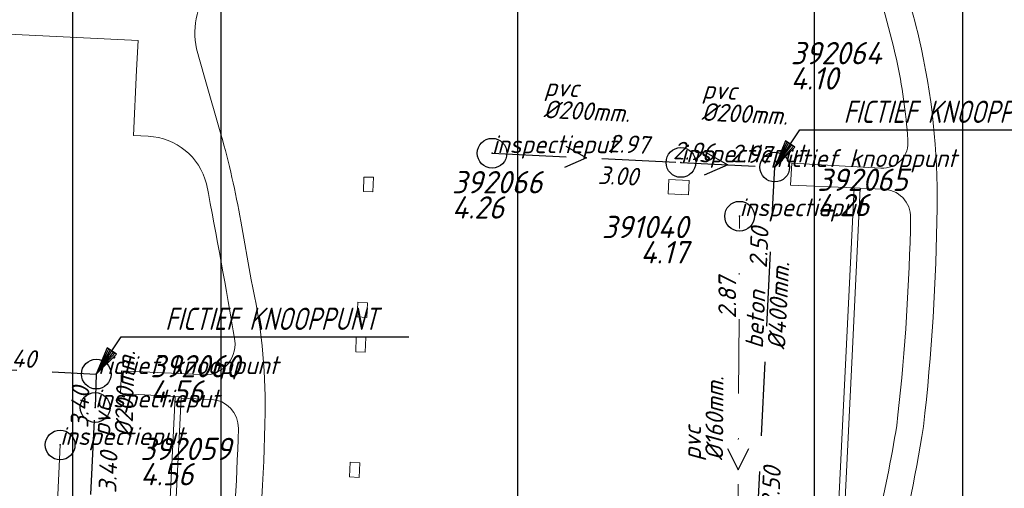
# Model space of a CAD drawing. Extents: x 148869 to 161638, y 453607 to 469810.
# Tile 343 of 656: x 155484 to 155551, y 461884 to 461916. Entities that reach past the tile are written whole.
import ezdxf
from ezdxf.enums import TextEntityAlignment as Align

# ---------------------------------------------------------------- set-up
doc = ezdxf.new("R2010")
doc.units = 0
doc.header["$PDMODE"] = 32
doc.header["$PDSIZE"] = 2
doc.linetypes.add('RI-HWA', pattern=[7.4, 5, -2.4])
doc.linetypes.add('RI-VWA', pattern=[11, 5, -3, 0, -3])
doc.layers.get('0').update_dxf_attribs({"linetype": 'CONTINUOUS'})
doc.layers.get('DEFPOINTS').update_dxf_attribs({"linetype": 'CONTINUOUS'})
for name, color, linetype in [('2022 hatch', 10, 'CONTINUOUS'), ('2024 hatch', 160, 'CONTINUOUS'), ('B-OI-AANPIJLING', 1, 'CONTINUOUS'), ('B-OI-AANPIJLING-niet meenemen', 252, 'CONTINUOUS'), ('B-OI-RI-BIJZONDERDERHEDEN-T18-niet meenemen', 252, 'CONTINUOUS'), ('B-OI-RI-BOB-T18-niet meenemen', 252, 'CONTINUOUS'), ('B-OI-RI-DIAMETER-T18-niet meenemen', 252, 'CONTINUOUS'), ('B-OI-RI-HWA-PUTDEKSELHOOGTE-T25-niet meenemen', 252, 'CONTINUOUS'), ('B-OI-RI-HWA-PUTNUMMER-T25-niet meenemen', 252, 'CONTINUOUS'), ('B-OI-RI-HWA_TRANSPORTLEIDING-G-niet meenemen', 252, 'RI-HWA'), ('B-OI-RI-MATERIAAL-T18-niet meenemen', 252, 'CONTINUOUS'), ('B-OI-RI-STROOMRICHTING-S-niet meenemen', 252, 'CONTINUOUS'), ('B-OI-RI-VWA_PUTDEKSELHOOGTE-T25-niet meenemen', 252, 'CONTINUOUS'), ('gs dwa', 252, 'CONTINUOUS'), ('gs rwa', 252, 'CONTINUOUS')]:
    doc.layers.add(name, color=color, linetype=linetype)
for name, color, linetype, lineweight in [('B-OI-RI-VWA_TRANSPORTLEIDING-G-niet meenemen', 252, 'RI-VWA', 18), ('B-RO-VH-VERHARDING_BEDRIJFSVLOERPLAAT-GV', 251, 'CONTINUOUS', 18), ('B-RO-VH-VERHARDING_STRAATBAKSTEEN-GV', 251, 'CONTINUOUS', 18)]:
    doc.layers.add(name, color=color, linetype=linetype, lineweight=lineweight)
doc.styles.add('iso15', font='ISO.shx', dxfattribs={"oblique": 15})
doc.styles.add('NLCS-ISO-M500-T18_CURSIEF', font='NLCS-ISO.ttf', dxfattribs={"oblique": 15, "height": 0.9})
doc.styles.add('NLCS-ISO-M750_CURSIEF', font='NLCS-ISO.ttf', dxfattribs={"oblique": 15})

# ---------------------------------------------------------------- blocks, each defined once
blk = doc.blocks.new('ACMAP_ANN_TEMPLATE_type knoop')
at = {"layer": 'DEFPOINTS', "style": 'NLCS-ISO-M500-T18_CURSIEF', "oblique": 15}
blk.add_attdef('type_knoop', (0, 0), '', height=1.2, dxfattribs=at)
blk = doc.blocks.new('ACMAP_ANN_TEMPLATE_diam')
at = {"color": 0, "linetype": 'ByBlock', "style": 'iso15', "oblique": 15}
blk.add_attdef('diam', (0.5, -1.3), '', height=1.2, dxfattribs=at)
blk = doc.blocks.new('ACMAP_ANN_TEMPLATE_mat')
at = {"color": 0, "linetype": 'ByBlock', "style": 'iso15', "oblique": 15}
blk.add_attdef('mat', (0.5, 0.2), '', height=1.2, dxfattribs=at)
blk = doc.blocks.new('ACMAP_ANN_TEMPLATE_nap-l')
at = {"color": 0, "linetype": 'ByBlock', "style": 'iso15', "oblique": 15}
blk.add_attdef('nap-l', (3.3, 0.2), '', height=1.2, dxfattribs=at)
blk = doc.blocks.new('ACMAP_ANN_TEMPLATE_nap-r')
at = {"color": 0, "linetype": 'ByBlock', "style": 'iso15', "oblique": 15}
blk.add_attdef('nap-r', text='', height=1.2, dxfattribs=at).set_placement((-4.1, 0.2), align=Align.RIGHT)
blk = doc.blocks.new('ACMAP_ANN_TEMPLATE_puth-dwa')
at = {"color": 0, "linetype": 'ByBlock', "style": 'iso15', "oblique": 15}
blk.add_attdef('puth-dwa', text='', height=1.5, dxfattribs=at).set_placement((2.7, 1), align=Align.RIGHT)
blk = doc.blocks.new('ACMAP_ANN_TEMPLATE_putnr-dwa')
at = {"color": 0, "linetype": 'ByBlock', "style": 'iso15', "oblique": 15}
blk.add_attdef('putnr-dwa', text='', height=1.5, dxfattribs=at).set_placement((2.7, 2.7), align=Align.RIGHT)
blk = doc.blocks.new('ACMAP_ANN_TEMPLATE_puth-rwa')
at = {"color": 0, "linetype": 'ByBlock', "style": 'iso15', "oblique": 15}
blk.add_attdef('puth-rwa', (-2.7, -4.4), '', height=1.5, dxfattribs=at)
blk = doc.blocks.new('ACMAP_ANN_TEMPLATE_putnr-rwa')
at = {"color": 0, "linetype": 'ByBlock', "style": 'iso15', "oblique": 15}
blk.add_attdef('putnr-rwa', (-2.7, -2.7), '', height=1.5, dxfattribs=at)

msp = doc.modelspace()

# ---------------------------------------------------------------- hatches: boundary and pattern name
at = {"layer": '2022 hatch'}
h = msp.add_hatch(dxfattribs=at)
h.set_pattern_fill('ANSI31', color=256, scale=19.992, angle=45)
h.set_pattern_definition([(90, (0, 0), (-19.992, 0), [])])
h.paths.add_polyline_path([(155957.388, 462199.724), (155824.598, 462339.47), (155809.402, 462364.77), (155712.061, 462492.349), (155741.324, 462534.936), (155724.447, 462653.497), (155647.562, 462844.836), (155571.032, 462835.784), (155539.498, 462940.928), (155214.406, 462860.043), (154975.035, 462800.215), (154771.747, 462639.509), (154795.059, 462617.836), (154687.68, 462525.32), (154739.275, 462359.608), (154777.217, 462294.152), (154815.258, 462238.263), (154900.318, 462169.47), (154928.549, 462144.027), (154992.389, 461993.67), (155064.085, 461959.845), (155069.754, 461944.783), (155080.623, 461929.02), (155099.543, 461841.435), (155124.54, 461788.653), (155176.213, 461747.526), (155253.101, 461670.144), (155301.179, 461625.416), (155386.96, 461536.3), (155426.743, 461562.755), (155670.404, 461472.539), (155778.97, 461514.91), (155823.821, 461578.908), (155914.942, 461739.532), (155884.36, 461781.396), (155900.671, 461812.327), (155940.194, 461941.246), (155946.895, 461971.718), (155993.497, 462030.178), (155993.118, 462149.221)])
at = {"layer": '2024 hatch'}
h = msp.add_hatch(dxfattribs=at)
h.set_pattern_fill('ANSI31', color=256, scale=29.988, angle=45)
h.set_pattern_definition([(90, (0, 0), (-29.988, 0), [])])
h.paths.add_polyline_path([(154831.694, 462220.786), (155444.64, 461906.596), (155731.699, 461985.627), (155857.303, 461818.438), (156014.781, 461601.834), (156060.402, 461536.419), (156081.902, 461465.462), (156157.242, 461082.374), (155797.145, 460855.732), (155567.09, 461168.914), (155534.07, 461230.342), (155509.317, 461273.713), (155475.227, 461315.96), (155413.292, 461389.046)])

# ---------------------------------------------------------------- linework, layer by layer
at = {"layer": 'B-OI-AANPIJLING', "color": 251, "flags": 128}
for points in [[(155535.095, 461905.788), (155536.458, 461907.131), (155535.823, 461907.558), (155535.095, 461905.788), (155535.928, 461907.487), (155536.034, 461907.416), (155535.095, 461905.788), (155536.246, 461907.274), (155536.352, 461907.203), (155535.095, 461905.788), (155536.779, 461908.296), (155549.961, 461908.296)], [(155489.388, 461891.856), (155490.751, 461893.199), (155490.116, 461893.626), (155489.388, 461891.856), (155490.221, 461893.555), (155490.327, 461893.484), (155489.388, 461891.856), (155490.539, 461893.342), (155490.645, 461893.271), (155489.388, 461891.856), (155491.072, 461894.364), (155504.256, 461894.364)]]:
    msp.add_lwpolyline(points, dxfattribs=at)
at = {"layer": 'B-OI-AANPIJLING-niet meenemen', "flags": 128}
for points in [[(155535.095, 461905.788), (155536.458, 461907.131), (155535.823, 461907.558), (155535.095, 461905.788), (155535.928, 461907.487), (155536.034, 461907.416), (155535.095, 461905.788), (155536.246, 461907.274), (155536.352, 461907.203), (155535.095, 461905.788), (155536.779, 461908.296), (155556.066, 461908.296)], [(155489.388, 461891.856), (155490.751, 461893.199), (155490.116, 461893.626), (155489.388, 461891.856), (155490.221, 461893.555), (155490.327, 461893.484), (155489.388, 461891.856), (155490.539, 461893.342), (155490.645, 461893.271), (155489.388, 461891.856), (155491.072, 461894.364), (155510.45, 461894.364)]]:
    msp.add_lwpolyline(points, dxfattribs=at)
at = {"layer": 'B-OI-RI-HWA_TRANSPORTLEIDING-G-niet meenemen'}
for p, q in [((155516.049, 461906.721), (155528.777, 461906.098)), ((155528.777, 461906.098), (155535.095, 461905.788)), ((155533.85, 461880.305), (155535.095, 461905.788)), ((155464.25, 461893.098), (155489.388, 461891.856)), ((155489.388, 461891.856), (155489.31, 461889.61)), ((155488.268, 461868.979), (155489.31, 461889.61))]:
    msp.add_line(p, q, dxfattribs=at)
at = {"layer": 'B-OI-RI-STROOMRICHTING-S-niet meenemen'}
for points in [[(155521.01, 461907.2), (155522.41, 461906.41), (155520.94, 461905.76)], [(155530.42, 461906.8), (155531.94, 461905.94), (155530.34, 461905.24)], [(155531.92, 461886.86), (155532.63, 461885.42), (155533.36, 461886.85)]]:
    msp.add_lwpolyline(points, dxfattribs=at)
at = {"layer": 'B-OI-RI-VWA_TRANSPORTLEIDING-G-niet meenemen'}
for p, q in [((155532.532, 461868.354), (155532.73, 461902.481)), ((155485.699, 461860.585), (155486.951, 461887.086))]:
    msp.add_line(p, q, dxfattribs=at)
at = {"layer": 'B-RO-VH-VERHARDING_BEDRIJFSVLOERPLAAT-GV', "flags": 128}
for points in [[(155508.02, 461904.118), (155508.067, 461905.101), (155507.405, 461905.118), (155507.38, 461904.134)], [(155527.953, 461904.953), (155527.907, 461903.994), (155529.281, 461903.928), (155529.327, 461904.887)], [(155507.659, 461896.658), (155507.017, 461896.699), (155506.953, 461895.705), (155507.611, 461895.662)], [(155507.546, 461894.324), (155506.899, 461894.34), (155506.875, 461893.347), (155507.498, 461893.332)], [(155507.091, 461884.901), (155507.139, 461885.887), (155506.492, 461885.924), (155506.437, 461884.938)]]:
    msp.add_lwpolyline(points, close=True, dxfattribs=at)
for points in [[(155539.563, 461877.937), (155540.302, 461893.076), (155540.853, 461904.37), (155540.443, 461904.388), (155539.153, 461877.857), (155534.064, 461878.092), (155534.043, 461877.693), (155534.174, 461877.686)], [(155493.936, 461867.067), (155495.099, 461890.236), (155495.104, 461890.336), (155494.703, 461890.357), (155493.545, 461866.983), (155488.547, 461867.197), (155488.531, 461866.797), (155488.631, 461866.793), (155493.427, 461866.596)]]:
    msp.add_lwpolyline(points, dxfattribs=at)
at = {"layer": 'B-RO-VH-VERHARDING_STRAATBAKSTEEN-GV'}
for points in [[(155544.825, 461914.427, 0.020176), (155543.033, 461920.684)], [(155541.415, 461919.81, -0.01893), (155543.295, 461913.057)], [(155496.137, 461913.756, -0.228393), (155497.215, 461918.109)], [(155546.033, 461903.024, 0.061048), (155544.825, 461914.427)], [(155543.295, 461913.057, -0.037558), (155544.061, 461907.632)], [(155492.884, 461907.857, -0.333704), (155496.807, 461904.66)], [(155499.119, 461902.141, 0.026138), (155497.786, 461907.996)], [(155544.061, 461907.632, -0.471902), (155542.249, 461905.725)], [(155496.807, 461904.66, -0.007206), (155498.717, 461894.108)], [(155542.367, 461904.3, -0.420638), (155544.252, 461902.367)], [(155545.113, 461888.321, 0.026392), (155546.033, 461903.024)], [(155544.252, 461902.367, -0.022501), (155543.398, 461889.124)], [(155500.758, 461889.271, 0.058621), (155499.822, 461898.21)], [(155498.717, 461894.108, -0.49741), (155496.373, 461891.82)], [(155497.096, 461890.158, -0.413708), (155498.956, 461888.187)], [(155499.934, 461876.231, 0.022696), (155500.758, 461889.271)], [(155498.956, 461888.187, -0.020075), (155498.22, 461877.028)], [(155543.318, 461888.406, -0.042179), (155539.95, 461874.851)], [(155542.852, 461877.948, 0.030966), (155545.113, 461888.321)]]:
    msp.add_lwpolyline(points, format="xyb", dxfattribs=at)
at = {"layer": 'B-RO-VH-VERHARDING_STRAATBAKSTEEN-GV', "flags": 128}
for points in [[(155464.171, 461915.67), (155492.198, 461914.298), (155492.1, 461912.301), (155491.885, 461907.906), (155492.884, 461907.857)], [(155497.786, 461907.996), (155496.676, 461911.84), (155496.137, 461913.756)], [(155542.249, 461905.725), (155536.237, 461906.04), (155536.162, 461904.58), (155540.443, 461904.388), (155540.853, 461904.37), (155542.367, 461904.3)], [(155499.822, 461898.21), (155499.119, 461902.141)], [(155496.373, 461891.82), (155491.086, 461892.084), (155491.009, 461890.553), (155494.703, 461890.357), (155495.104, 461890.336), (155495.099, 461890.236), (155497.096, 461890.158)], [(155543.398, 461889.124), (155543.318, 461888.406)]]:
    msp.add_lwpolyline(points, dxfattribs=at)
at = {"layer": 'gs dwa'}
for p in [(155532.73, 461902.481), (155486.951, 461887.086)]:
    msp.add_point(p, dxfattribs=at)
at = {"layer": 'gs rwa'}
for p in [(155516.049, 461906.721), (155528.777, 461906.098), (155535.095, 461905.788), (155489.388, 461891.856), (155489.31, 461889.61)]:
    msp.add_point(p, dxfattribs=at)

# ---------------------------------------------------------------- block references
at = {"layer": 'B-OI-RI-BOB-T18-niet meenemen'}
ref = msp.add_blockref('ACMAP_ANN_TEMPLATE_nap-r', (155530.681, 461906.263), dxfattribs=dict(at, rotation=357.1977683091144))
ref.add_attrib('nap-r', '2.97', dxfattribs={"layer": '0', "color": 0, "linetype": 'ByBlock', "height": 1.2, "rotation": 357.19777, "style": 'NLCS-ISO-M750_CURSIEF', "oblique": 15}).set_placement((155526.595, 461906.664), align=Align.RIGHT)
ref = msp.add_blockref('ACMAP_ANN_TEMPLATE_nap-r', (155535.095, 461905.788), dxfattribs=dict(at, rotation=357.1909688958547))
ref.add_attrib('nap-r', '2.96', dxfattribs={"layer": '0', "color": 0, "linetype": 'ByBlock', "height": 1.2, "rotation": 357.19097, "style": 'NLCS-ISO-M750_CURSIEF', "oblique": 15}).set_placement((155531.01, 461906.189), align=Align.RIGHT)
ref = msp.add_blockref('ACMAP_ANN_TEMPLATE_nap-l', (155528.777, 461906.098), dxfattribs=dict(at, rotation=357.1909688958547))
ref.add_attrib('nap-l', '2.97', (155532.083, 461906.136), dxfattribs={"layer": '0', "color": 0, "linetype": 'ByBlock', "height": 1.2, "rotation": 357.19097, "style": 'NLCS-ISO-M750_CURSIEF', "oblique": 15})
ref = msp.add_blockref('ACMAP_ANN_TEMPLATE_nap-l', (155519.855, 461904.623), dxfattribs=dict(at, rotation=357.1977683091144))
ref.add_attrib('nap-l', '3.00', (155523.16, 461904.662), dxfattribs={"layer": '0', "color": 0, "linetype": 'ByBlock', "height": 1.2, "rotation": 357.19777, "style": 'NLCS-ISO-M750_CURSIEF', "oblique": 15})
ref = msp.add_blockref('ACMAP_ANN_TEMPLATE_nap-r', (155535.095, 461905.788), dxfattribs=dict(at, rotation=87.20297566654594))
ref.add_attrib('nap-r', '2.50', dxfattribs={"layer": '0', "color": 0, "linetype": 'ByBlock', "height": 1.2, "rotation": 87.20298, "style": 'NLCS-ISO-M750_CURSIEF', "oblique": 15}).set_placement((155534.695, 461901.703), align=Align.RIGHT)
ref = msp.add_blockref('ACMAP_ANN_TEMPLATE_nap-r', (155532.73, 461902.481), dxfattribs=dict(at, rotation=89.66758176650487))
ref.add_attrib('nap-r', '2.87', dxfattribs={"layer": '0', "color": 0, "linetype": 'ByBlock', "height": 1.2, "rotation": 89.66758, "style": 'NLCS-ISO-M750_CURSIEF', "oblique": 15}).set_placement((155532.506, 461898.382), align=Align.RIGHT)
ref = msp.add_blockref('ACMAP_ANN_TEMPLATE_nap-r', (155489.388, 461891.856), dxfattribs=dict(at, rotation=357.1714719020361))
ref.add_attrib('nap-r', '3.40', dxfattribs={"layer": '0', "color": 0, "linetype": 'ByBlock', "height": 1.2, "rotation": 357.17147, "style": 'NLCS-ISO-M750_CURSIEF', "oblique": 15}).set_placement((155485.303, 461892.258), align=Align.RIGHT)
ref = msp.add_blockref('ACMAP_ANN_TEMPLATE_nap-l', (155488.927, 461884.902), dxfattribs=dict(at, rotation=88.01100826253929))
ref.add_attrib('nap-l', '3.40', (155488.841, 461888.207), dxfattribs={"layer": '0', "color": 0, "linetype": 'ByBlock', "height": 1.2, "rotation": 88.01101, "style": 'NLCS-ISO-M750_CURSIEF', "oblique": 15})
ref = msp.add_blockref('ACMAP_ANN_TEMPLATE_nap-r', (155491.168, 461890.706), dxfattribs=dict(at, rotation=88.01100826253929))
ref.add_attrib('nap-r', '3.40', dxfattribs={"layer": '0', "color": 0, "linetype": 'ByBlock', "height": 1.2, "rotation": 88.01101, "style": 'NLCS-ISO-M750_CURSIEF', "oblique": 15}).set_placement((155490.826, 461886.616), align=Align.RIGHT)
ref = msp.add_blockref('ACMAP_ANN_TEMPLATE_nap-l', (155535.424, 461879.553), dxfattribs=dict(at, rotation=87.20297566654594))
ref.add_attrib('nap-l', '2.50', (155535.385, 461882.859), dxfattribs={"layer": '0', "color": 0, "linetype": 'ByBlock', "height": 1.2, "rotation": 87.20298, "style": 'NLCS-ISO-M750_CURSIEF', "oblique": 15})
at = {"layer": 'B-OI-RI-DIAMETER-T18-niet meenemen'}
ref = msp.add_blockref('ACMAP_ANN_TEMPLATE_diam', (155519.061, 461910.42), dxfattribs=dict(at, rotation=357.1977683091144))
ref.add_attrib('diam', '%%c200mm.', (155519.497, 461909.097), dxfattribs={"layer": '0', "color": 0, "linetype": 'ByBlock', "height": 1.2, "rotation": 357.19777, "style": 'NLCS-ISO-M750_CURSIEF', "oblique": 15})
ref = msp.add_blockref('ACMAP_ANN_TEMPLATE_diam', (155529.701, 461910.243), dxfattribs=dict(at, rotation=357.1909688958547))
ref.add_attrib('diam', '%%c200mm.', (155530.137, 461908.92), dxfattribs={"layer": '0', "color": 0, "linetype": 'ByBlock', "height": 1.2, "rotation": 357.19097, "style": 'NLCS-ISO-M750_CURSIEF', "oblique": 15})
ref = msp.add_blockref('ACMAP_ANN_TEMPLATE_diam', (155534.473, 461893.046), dxfattribs=dict(at, rotation=87.20297566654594))
ref.add_attrib('diam', '%%c400mm.', (155535.795, 461893.482), dxfattribs={"layer": '0', "color": 0, "linetype": 'ByBlock', "height": 1.2, "rotation": 87.20298, "style": 'NLCS-ISO-M750_CURSIEF', "oblique": 15})
ref = msp.add_blockref('ACMAP_ANN_TEMPLATE_diam', (155490.491, 461887.133), dxfattribs=dict(at, rotation=88.01100826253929))
ref.add_attrib('diam', '%%c200mm.', (155491.808, 461887.587), dxfattribs={"layer": '0', "color": 0, "linetype": 'ByBlock', "height": 1.2, "rotation": 88.01101, "style": 'NLCS-ISO-M750_CURSIEF', "oblique": 15})
ref = msp.add_blockref('ACMAP_ANN_TEMPLATE_diam', (155530.313, 461885.55), dxfattribs=dict(at, rotation=89.66758176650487))
ref.add_attrib('diam', '%%c160mm.', (155531.616, 461886.042), dxfattribs={"layer": '0', "color": 0, "linetype": 'ByBlock', "height": 1.2, "rotation": 89.66758, "style": 'NLCS-ISO-M750_CURSIEF', "oblique": 15})
at = {"layer": 'B-OI-RI-HWA-PUTDEKSELHOOGTE-T25-niet meenemen'}
ref = msp.add_blockref('ACMAP_ANN_TEMPLATE_puth-rwa', (155538.867, 461915.405), dxfattribs=at)
ref.add_attrib('puth-rwa', '4.10', (155536.167, 461911.005), dxfattribs={"layer": '0', "color": 0, "linetype": 'ByBlock', "height": 1.5, "style": 'NLCS-ISO-M750_CURSIEF', "oblique": 15})
ref = msp.add_blockref('ACMAP_ANN_TEMPLATE_puth-rwa', (155516.049, 461906.721), dxfattribs=at)
ref.add_attrib('puth-rwa', '4.26', (155513.349, 461902.321), dxfattribs={"layer": '0', "color": 0, "linetype": 'ByBlock', "height": 1.5, "style": 'NLCS-ISO-M750_CURSIEF', "oblique": 15})
ref = msp.add_blockref('ACMAP_ANN_TEMPLATE_puth-rwa', (155540.655, 461906.884), dxfattribs=at)
ref.add_attrib('puth-rwa', '4.26', (155537.955, 461902.484), dxfattribs={"layer": '0', "color": 0, "linetype": 'ByBlock', "height": 1.5, "style": 'NLCS-ISO-M750_CURSIEF', "oblique": 15})
ref = msp.add_blockref('ACMAP_ANN_TEMPLATE_puth-rwa', (155495.725, 461894.34), dxfattribs=at)
ref.add_attrib('puth-rwa', '4.56', (155493.025, 461889.94), dxfattribs={"layer": '0', "color": 0, "linetype": 'ByBlock', "height": 1.5, "style": 'NLCS-ISO-M750_CURSIEF', "oblique": 15})
ref = msp.add_blockref('ACMAP_ANN_TEMPLATE_puth-rwa', (155495.054, 461888.772), dxfattribs=at)
ref.add_attrib('puth-rwa', '4.56', (155492.354, 461884.372), dxfattribs={"layer": '0', "color": 0, "linetype": 'ByBlock', "height": 1.5, "style": 'NLCS-ISO-M750_CURSIEF', "oblique": 15})
at = {"layer": 'B-OI-RI-HWA-PUTNUMMER-T25-niet meenemen'}
ref = msp.add_blockref('ACMAP_ANN_TEMPLATE_putnr-rwa', (155538.867, 461915.405), dxfattribs=at)
ref.add_attrib('putnr-rwa', '392064', (155536.167, 461912.705), dxfattribs={"layer": '0', "color": 0, "linetype": 'ByBlock', "height": 1.5, "style": 'NLCS-ISO-M750_CURSIEF', "oblique": 15})
ref = msp.add_blockref('ACMAP_ANN_TEMPLATE_putnr-rwa', (155516.049, 461906.721), dxfattribs=at)
ref.add_attrib('putnr-rwa', '392066', (155513.349, 461904.021), dxfattribs={"layer": '0', "color": 0, "linetype": 'ByBlock', "height": 1.5, "style": 'NLCS-ISO-M750_CURSIEF', "oblique": 15})
ref = msp.add_blockref('ACMAP_ANN_TEMPLATE_putnr-rwa', (155540.655, 461906.884), dxfattribs=at)
ref.add_attrib('putnr-rwa', '392065', (155537.955, 461904.184), dxfattribs={"layer": '0', "color": 0, "linetype": 'ByBlock', "height": 1.5, "style": 'NLCS-ISO-M750_CURSIEF', "oblique": 15})
ref = msp.add_blockref('ACMAP_ANN_TEMPLATE_putnr-rwa', (155495.725, 461894.34), dxfattribs=at)
ref.add_attrib('putnr-rwa', '392060', (155493.025, 461891.64), dxfattribs={"layer": '0', "color": 0, "linetype": 'ByBlock', "height": 1.5, "style": 'NLCS-ISO-M750_CURSIEF', "oblique": 15})
ref = msp.add_blockref('ACMAP_ANN_TEMPLATE_putnr-rwa', (155495.054, 461888.772), dxfattribs=at)
ref.add_attrib('putnr-rwa', '392059', (155492.354, 461886.072), dxfattribs={"layer": '0', "color": 0, "linetype": 'ByBlock', "height": 1.5, "style": 'NLCS-ISO-M750_CURSIEF', "oblique": 15})
at = {"layer": 'B-OI-RI-MATERIAAL-T18-niet meenemen'}
ref = msp.add_blockref('ACMAP_ANN_TEMPLATE_mat', (155519.061, 461910.42), dxfattribs=dict(at, rotation=357.1977683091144))
ref.add_attrib('mat', 'pvc', (155519.57, 461910.596), dxfattribs={"layer": '0', "color": 0, "linetype": 'ByBlock', "height": 1.2, "rotation": 357.19777, "style": 'NLCS-ISO-M750_CURSIEF', "oblique": 15})
ref = msp.add_blockref('ACMAP_ANN_TEMPLATE_mat', (155529.701, 461910.243), dxfattribs=dict(at, rotation=357.1909688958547))
ref.add_attrib('mat', 'pvc', (155530.21, 461910.418), dxfattribs={"layer": '0', "color": 0, "linetype": 'ByBlock', "height": 1.2, "rotation": 357.19097, "style": 'NLCS-ISO-M750_CURSIEF', "oblique": 15})
ref = msp.add_blockref('ACMAP_ANN_TEMPLATE_mat', (155534.473, 461893.046), dxfattribs=dict(at, rotation=87.20297566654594))
ref.add_attrib('mat', 'beton', (155534.297, 461893.556), dxfattribs={"layer": '0', "color": 0, "linetype": 'ByBlock', "height": 1.2, "rotation": 87.20298, "style": 'NLCS-ISO-M750_CURSIEF', "oblique": 15})
ref = msp.add_blockref('ACMAP_ANN_TEMPLATE_mat', (155490.491, 461887.133), dxfattribs=dict(at, rotation=88.01100826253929))
ref.add_attrib('mat', 'pvc', (155490.309, 461887.639), dxfattribs={"layer": '0', "color": 0, "linetype": 'ByBlock', "height": 1.2, "rotation": 88.01101, "style": 'NLCS-ISO-M750_CURSIEF', "oblique": 15})
ref = msp.add_blockref('ACMAP_ANN_TEMPLATE_mat', (155530.313, 461885.55), dxfattribs=dict(at, rotation=89.66758176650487))
ref.add_attrib('mat', 'pvc', (155530.116, 461886.051), dxfattribs={"layer": '0', "color": 0, "linetype": 'ByBlock', "height": 1.2, "rotation": 89.66758, "style": 'NLCS-ISO-M750_CURSIEF', "oblique": 15})
at = {"layer": 'B-OI-RI-VWA_PUTDEKSELHOOGTE-T25-niet meenemen'}
ref = msp.add_blockref('ACMAP_ANN_TEMPLATE_putnr-dwa', (155526.563, 461898.305), dxfattribs=at)
ref.add_attrib('putnr-dwa', '391040', dxfattribs={"layer": '0', "color": 0, "linetype": 'ByBlock', "height": 1.5, "style": 'NLCS-ISO-M750_CURSIEF', "oblique": 15}).set_placement((155529.263, 461901.005), align=Align.RIGHT)
ref = msp.add_blockref('ACMAP_ANN_TEMPLATE_puth-dwa', (155526.563, 461898.305), dxfattribs=at)
ref.add_attrib('puth-dwa', '4.17', dxfattribs={"layer": '0', "color": 0, "linetype": 'ByBlock', "height": 1.5, "style": 'NLCS-ISO-M750_CURSIEF', "oblique": 15}).set_placement((155529.263, 461899.305), align=Align.RIGHT)
at = {"layer": 'DEFPOINTS'}
for p, values in [((155516.049, 461906.721), {'type_knoop': 'inspectieput'}), ((155528.777, 461906.098), {'type_knoop': 'inspectieput'}), ((155535.095, 461905.788), {'type_knoop': 'fictief knooppunt'}), ((155532.73, 461902.481), {'type_knoop': 'inspectieput'}), ((155489.388, 461891.856), {'type_knoop': 'fictief knooppunt'}), ((155489.31, 461889.61), {'type_knoop': 'inspectieput'}), ((155486.951, 461887.086), {'type_knoop': 'inspectieput'})]:
    msp.add_blockref('ACMAP_ANN_TEMPLATE_type knoop', p, dxfattribs=at).add_auto_attribs(values)

# ---------------------------------------------------------------- texts
at = {"layer": 'B-OI-RI-BIJZONDERDERHEDEN-T18-niet meenemen', "style": 'NLCS-ISO-M750_CURSIEF', "oblique": 15, "width": 0.8}
for p in [(155539.733, 461908.758), (155494.026, 461894.826)]:
    msp.add_text('FICTIEF KNOOPPUNT', height=1.5, dxfattribs=at).set_placement(p)

doc.saveas('drawing.dxf')
